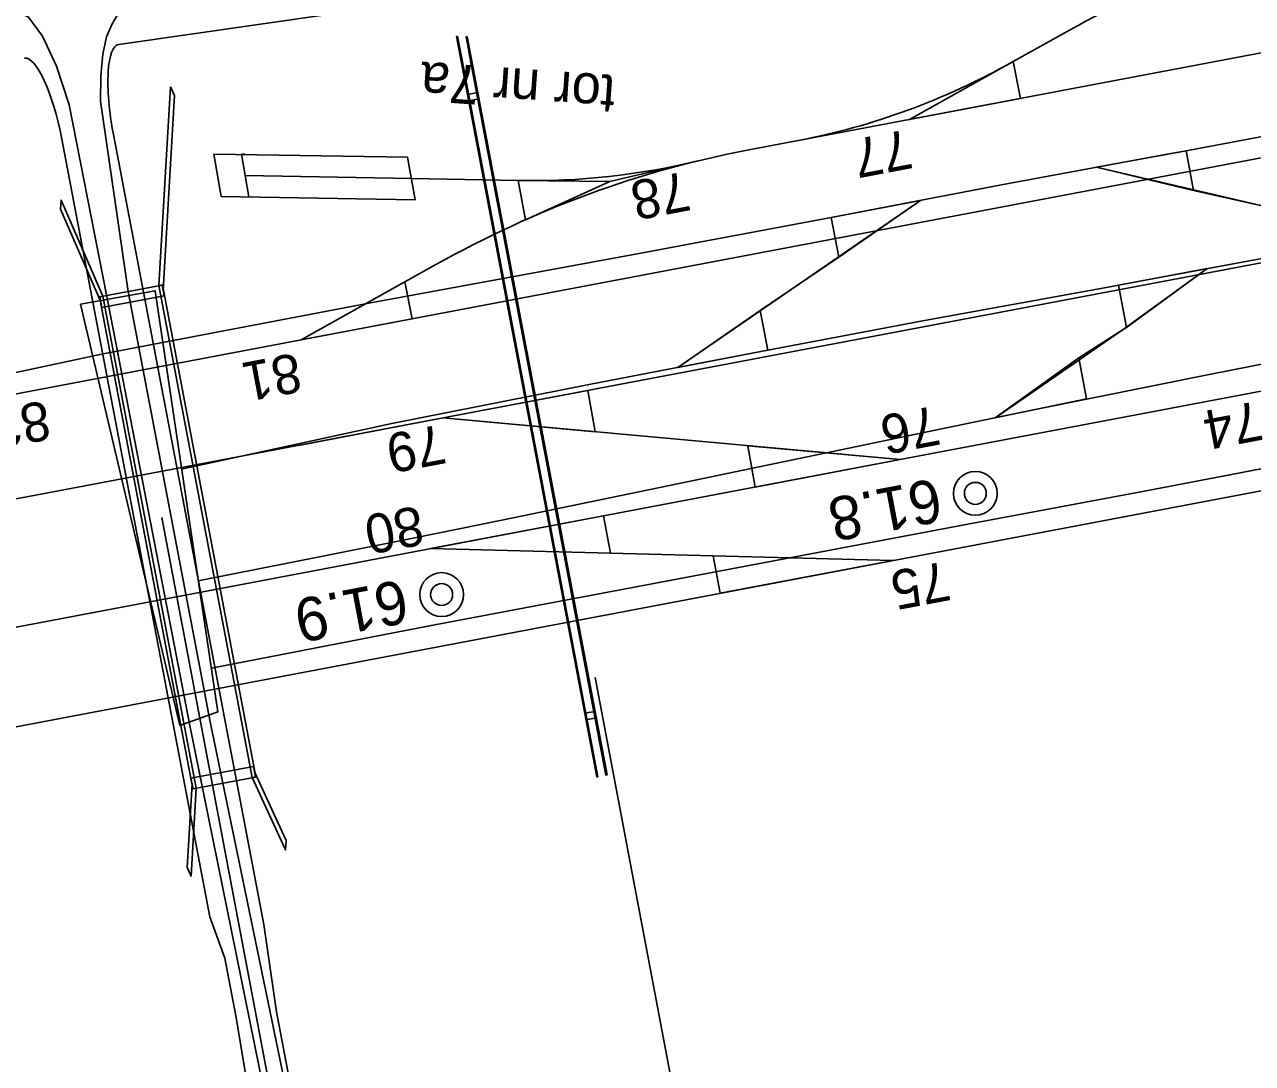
# Model space of a CAD drawing. Extents: x 6541740 to 6566395, y 5525066 to 5530361.
# Drawn here: x 6557083.2 to 6557139.8, y 5526123.7 to 5526171.5 of the extents above; entities that cross this region are included whole.
import ezdxf

# ---------------------------------------------------------------- set-up
doc = ezdxf.new("R2010")
doc.units = 0
for name, color, linetype in [('Domyślna', 7, 'Continuous'), ('TOR_PRZEK_P-komponent', 7, 'Continuous'), ('TOR_PS_ODW-odwodnienie liniowe', 7, 'Continuous'), ('TOR_PS_OPIS_O-opisy odwodnienia', 7, 'Continuous'), ('TOR_PS_OPIS_T-opis geometrii-wzdluz_cz torowa', 7, 'Continuous'), ('TOR_PS_OPIS_T-symbole geometrii', 7, 'Continuous'), ('TOR_PS_P-ogrodzenia', 7, 'Continuous'), ('TOR_PS_T-rowy otwarte nieumocnione', 7, 'Continuous'), ('TOR_PS_T-rozjazdy projektowane', 7, 'Continuous'), ('TOR_PS_T-umocnienia skarp', 7, 'Continuous'), ('TOR_PS_T-wypelnienia', 7, 'Continuous'), ('TOR_RAMKI-ramka+tabelka 1', 7, 'Continuous'), ('TOR_W-warstwa dodatkowa 2', 7, 'Continuous')]:
    doc.layers.add(name, color=color, linetype=linetype)

# ---------------------------------------------------------------- blocks, each defined once
blk = doc.blocks.new('4010_1')
at = {"layer": 'Domyślna'}
for radius in [0.75, 0.375]:
    blk.add_circle((0, 0), radius, dxfattribs=at)

msp = doc.modelspace()

# ---------------------------------------------------------------- linework, layer by layer
at = {"layer": 'Domyślna'}
for p, q in [((6557093.572, 5526163.59), (6557093.226, 5526165.558)), ((6557093.226, 5526165.558), (6557093.404, 5526165.554)), ((6557093.572, 5526163.59), (6557093.226, 5526165.558)), ((6557093.226, 5526165.558), (6557093.404, 5526165.554)), ((6557100.875, 5526165.419), (6557101.222, 5526163.451)), ((6557100.875, 5526165.419), (6557101.222, 5526163.451)), ((6557101.049, 5526164.435), (6557093.399, 5526164.574)), ((6557101.049, 5526164.435), (6557093.399, 5526164.574)), ((6557093.572, 5526163.59), (6557093.751, 5526163.587)), ((6557093.572, 5526163.59), (6557093.751, 5526163.587))]:
    msp.add_line(p, q, dxfattribs=at)
msp.add_lwpolyline([(6557092.297, 5526163.614), (6557101.222, 5526163.451), (6557100.875, 5526165.419), (6557091.956, 5526165.553)], close=True, dxfattribs=at)
msp.add_lwpolyline([(6557092.297, 5526163.614), (6557101.222, 5526163.451), (6557100.875, 5526165.419), (6557091.956, 5526165.553)], close=True, dxfattribs=at)
at = {"layer": 'TOR_PRZEK_P-komponent'}
for p, q in [((6557212.028, 5526183.848), (6557116.502, 5526165.741)), ((6557019.224, 5526142.467), (6557215.881, 5526179.744)), ((6557102.514, 5526153.42), (6557216.785, 5526175.081)), ((6557131.373, 5526171.285), (6557128.749, 5526169.82)), ((6557129.088, 5526168.127), (6557123.98, 5526167.158)), ((6557216.049, 5526164.458), (6556955.024, 5526114.98)), ((6557105.956, 5526164.346), (6557101.049, 5526164.435)), ((6557102.18, 5526160.477), (6557095.979, 5526157.016)), ((6557101.087, 5526157.985), (6557095.979, 5526157.016)), ((6557145.327, 5526155.632), (6557123.539, 5526151.502)), ((6557102.514, 5526153.42), (6557090.881, 5526151.215)), ((6557095.855, 5526152.158), (6557102.514, 5526153.42)), ((6557123.539, 5526151.502), (6557102.514, 5526153.42)), ((6557090.881, 5526151.215), (6557074.07, 5526148.029)), ((6557123.539, 5526151.502), (6557109.895, 5526148.916)), ((6557109.895, 5526148.916), (6557093.974, 5526145.898)), ((6557101.935, 5526147.407), (6557109.895, 5526148.916)), ((6557123.221, 5526146.862), (6557101.935, 5526147.407)), ((6557123.221, 5526146.862), (6557115.261, 5526145.353)), ((6557093.974, 5526145.898), (6557042.185, 5526136.081))]:
    msp.add_line(p, q, dxfattribs=at)
for points in [[(6557123.98, 5526167.158), (6557128.749, 5526169.82), (6557129.088, 5526168.127)], [(6557095.979, 5526157.016), (6557100.748, 5526159.678), (6557101.087, 5526157.985)], [(6557109.895, 5526148.916), (6557110.209, 5526147.195), (6557101.935, 5526147.407)], [(6557115.261, 5526145.353), (6557114.946, 5526147.074), (6557123.221, 5526146.862)]]:
    msp.add_lwpolyline(points, dxfattribs=at)
msp.add_lwpolyline([(6557105.958, 5526164.346), (6557110.19, 5526164.299), (6557114.237, 5526165.251), (6557110.19, 5526164.299), (6557106.303, 5526162.541)], close=True, dxfattribs=at)
for centre, major_axis, start_param, end_param in [((6557254.968, 5525586.138), (-111.742, 589.503), 0, 0.083141), ((6557025.753, 5526657.443), (-93.118, 491.252), 3.141593, 3.224734), ((6557251.524, 5525453.425), (-135.022, 712.316), 0, 0.083142), ((6557251.524, 5525453.425), (-135.022, 712.316), 0, 0.083142), ((6557017.205, 5526668.354), (-95.43, 503.449), 3.089527, 3.154377)]:
    msp.add_ellipse(centre, major_axis=major_axis, ratio=0.25, start_param=start_param, end_param=end_param, dxfattribs=at)
at = {"layer": 'TOR_PS_OPIS_T-opis geometrii-wzdluz_cz torowa'}
for p, q in [((6557089.559, 5526148.835), (6557100.448, 5526091.39)), ((6557109.506, 5526141.476), (6557118.202, 5526095.598))]:
    msp.add_line(p, q, dxfattribs=at)
at = {"layer": 'TOR_PS_OPIS_T-symbole geometrii'}
for p, q in [((6557097.31, 5526172.006), (6557087.582, 5526170.603)), ((6557097.31, 5526172.006), (6557087.582, 5526170.603)), ((6557084.961, 5526166.246), (6557091.778, 5526130.468)), ((6557084.961, 5526166.246), (6557091.778, 5526130.468)), ((6557087.337, 5526166.47), (6557094.264, 5526130.11)), ((6557087.337, 5526166.47), (6557094.264, 5526130.11)), ((6557091.778, 5526130.468), (6557092.459, 5526128.564)), ((6557091.778, 5526130.468), (6557092.459, 5526128.564)), ((6557092.459, 5526128.564), (6557092.967, 5526125.899)), ((6557092.459, 5526128.564), (6557092.967, 5526125.899)), ((6557093.887, 5526120.404), (6557092.967, 5526125.899)), ((6557093.887, 5526120.404), (6557092.967, 5526125.899))]:
    msp.add_line(p, q, dxfattribs=at)
msp.add_lwpolyline([(6557094.264, 5526130.11), (6557094.838, 5526126.097), (6557097.65, 5526111.342)], dxfattribs=at)
msp.add_lwpolyline([(6557094.264, 5526130.11), (6557094.838, 5526126.097), (6557097.65, 5526111.342)], dxfattribs=at)
for centre, major_axis, start_param, end_param in [((6557088.316, 5526166.671), (0.745, -3.93), 3.130583, 4.71619), ((6557088.316, 5526166.671), (0.745, -3.93), 3.130583, 4.71619), ((6557083.982, 5526166.045), (-0.745, 3.93), 4.71619, 6.272176), ((6557083.982, 5526166.045), (-0.745, 3.93), 4.71619, 6.272176)]:
    msp.add_ellipse(centre, major_axis=major_axis, ratio=0.25, start_param=start_param, end_param=end_param, dxfattribs=at)
at = {"layer": 'TOR_PS_P-ogrodzenia'}
for points in [[(6557102.514, 5526153.42), (6557109.172, 5526154.682), (6557109.515, 5526152.782)], [(6557123.539, 5526151.502), (6557116.88, 5526150.24), (6557116.538, 5526152.141)]]:
    msp.add_lwpolyline(points, close=True, dxfattribs=at)
at = {"layer": 'TOR_PS_T-rowy otwarte nieumocnione'}
for p, q in [((6557124.483, 5526163.433), (6557120.719, 5526160.813)), ((6557124.483, 5526163.433), (6557120.719, 5526160.813)), ((6557137.68, 5526160.293), (6557133.959, 5526157.588)), ((6557137.68, 5526160.293), (6557133.959, 5526157.588)), ((6557113.32, 5526155.743), (6557117.105, 5526158.371)), ((6557113.32, 5526155.743), (6557117.105, 5526158.371)), ((6557128.048, 5526153.503), (6557131.764, 5526156.187)), ((6557128.048, 5526153.503), (6557131.764, 5526156.187))]:
    msp.add_line(p, q, dxfattribs=at)
for points in [[(6557136.703, 5526165.711), (6557142.417, 5526166.791)], [(6557136.703, 5526165.711), (6557142.417, 5526166.791)], [(6557128.529, 5526164.212), (6557136.01, 5526165.584), (6557136.703, 5526165.711)], [(6557128.529, 5526164.212), (6557136.01, 5526165.584), (6557136.703, 5526165.711)], [(6557145.865, 5526161.863), (6557132.578, 5526164.955)], [(6557145.865, 5526161.863), (6557132.578, 5526164.955)], [(6557128.529, 5526164.212), (6557123.634, 5526163.269), (6557120.366, 5526162.64)], [(6557120.366, 5526162.64), (6557123.634, 5526163.269), (6557128.529, 5526164.212)], [(6557128.529, 5526164.212), (6557123.634, 5526163.269), (6557120.366, 5526162.64)], [(6557120.366, 5526162.64), (6557123.634, 5526163.269), (6557128.529, 5526164.212)], [(6557124.483, 5526163.433), (6557113.32, 5526155.743)], [(6557124.483, 5526163.433), (6557113.32, 5526155.743)], [(6557141.436, 5526162.904), (6557137.046, 5526163.881)], [(6557141.436, 5526162.904), (6557137.046, 5526163.881)], [(6557120.366, 5526162.64), (6557111.359, 5526160.956), (6557099.098, 5526158.71), (6557086.796, 5526156.358)], [(6557086.796, 5526156.358), (6557099.098, 5526158.71), (6557111.359, 5526160.956), (6557120.366, 5526162.64)], [(6557120.366, 5526162.64), (6557111.359, 5526160.956), (6557099.098, 5526158.71), (6557086.796, 5526156.358)], [(6557086.796, 5526156.358), (6557099.098, 5526158.71), (6557111.359, 5526160.956), (6557120.366, 5526162.64)], [(6557120.719, 5526160.813), (6557117.105, 5526158.371)], [(6557120.719, 5526160.813), (6557117.105, 5526158.371)], [(6557141.766, 5526161.057), (6557136.974, 5526160.162), (6557133.597, 5526159.531)], [(6557141.766, 5526161.057), (6557136.974, 5526160.162), (6557133.597, 5526159.531)], [(6557137.68, 5526160.293), (6557133.816, 5526157.496), (6557128.048, 5526153.503)], [(6557137.68, 5526160.293), (6557133.816, 5526157.496), (6557128.048, 5526153.503)], [(6557133.597, 5526159.531), (6557133.463, 5526159.506), (6557124.662, 5526157.901), (6557117.463, 5526156.535)], [(6557133.597, 5526159.531), (6557133.463, 5526159.506), (6557124.662, 5526157.901), (6557117.463, 5526156.535)], [(6557133.959, 5526157.588), (6557133.816, 5526157.496), (6557131.764, 5526156.187)], [(6557133.959, 5526157.588), (6557133.816, 5526157.496), (6557131.764, 5526156.187)], [(6557146.037, 5526157.053), (6557137.851, 5526155.44), (6557129.68, 5526153.794), (6557125.598, 5526152.957), (6557125.598, 5526152.957), (6557113.372, 5526150.407), (6557113.372, 5526150.407), (6557105.216, 5526148.72), (6557101.136, 5526147.89), (6557101.136, 5526147.89), (6557097.048, 5526147.071), (6557091.245, 5526145.929)], [(6557146.037, 5526157.053), (6557137.851, 5526155.44), (6557129.68, 5526153.794), (6557125.598, 5526152.957), (6557125.598, 5526152.957), (6557113.372, 5526150.407), (6557113.372, 5526150.407), (6557105.216, 5526148.72), (6557101.136, 5526147.89), (6557101.136, 5526147.89), (6557097.048, 5526147.071), (6557091.245, 5526145.929)], [(6557050.89, 5526148.789), (6557051.096, 5526148.829), (6557063.396, 5526151.265), (6557075.605, 5526153.955), (6557086.796, 5526156.358)], [(6557050.89, 5526148.789), (6557051.096, 5526148.829), (6557063.396, 5526151.265), (6557075.605, 5526153.955), (6557086.796, 5526156.358)], [(6557109.317, 5526154.979), (6557112.413, 5526155.57), (6557117.463, 5526156.535)], [(6557109.317, 5526154.979), (6557112.413, 5526155.57), (6557117.463, 5526156.535)], [(6557109.317, 5526154.979), (6557100.148, 5526153.171), (6557090.478, 5526151.067)], [(6557109.317, 5526154.979), (6557100.148, 5526153.171), (6557090.478, 5526151.067)], [(6557150.996, 5526153.183), (6557138.722, 5526150.799), (6557138.721, 5526150.799), (6557134.622, 5526150.023), (6557126.421, 5526148.492), (6557126.421, 5526148.492), (6557114.154, 5526146.175), (6557114.154, 5526146.175), (6557101.889, 5526143.851), (6557101.889, 5526143.851), (6557091.845, 5526141.906)], [(6557150.996, 5526153.183), (6557138.722, 5526150.799), (6557138.721, 5526150.799), (6557134.622, 5526150.023), (6557126.421, 5526148.492), (6557126.421, 5526148.492), (6557114.154, 5526146.175), (6557114.154, 5526146.175), (6557101.889, 5526143.851), (6557101.889, 5526143.851), (6557091.845, 5526141.906)]]:
    msp.add_lwpolyline(points, dxfattribs=at)
for points in [[(6557132.578, 5526164.955), (6557136.703, 5526165.711), (6557137.046, 5526163.881)], [(6557132.578, 5526164.955), (6557136.703, 5526165.711), (6557137.046, 5526163.881)], [(6557124.483, 5526163.433), (6557120.366, 5526162.64), (6557120.719, 5526160.813)], [(6557124.483, 5526163.433), (6557120.366, 5526162.64), (6557120.719, 5526160.813)], [(6557137.68, 5526160.293), (6557133.597, 5526159.531), (6557133.959, 5526157.588)], [(6557137.68, 5526160.293), (6557133.597, 5526159.531), (6557133.959, 5526157.588)], [(6557113.32, 5526155.743), (6557117.463, 5526156.535), (6557117.105, 5526158.371)], [(6557113.32, 5526155.743), (6557117.463, 5526156.535), (6557117.105, 5526158.371)], [(6557127.919, 5526153.433), (6557132.128, 5526154.301), (6557131.764, 5526156.187)], [(6557127.919, 5526153.433), (6557132.128, 5526154.301), (6557131.764, 5526156.187)]]:
    msp.add_lwpolyline(points, close=True, dxfattribs=at)
at = {"layer": 'TOR_PS_T-rozjazdy projektowane'}
msp.add_line((6557105.956, 5526164.346), (6557101.049, 5526164.435), dxfattribs=at)
at = {"layer": 'TOR_PS_T-umocnienia skarp'}
msp.add_lwpolyline([(6557090.387, 5526139.261), (6557085.823, 5526158.649), (6557089.254, 5526159.271), (6557092.145, 5526139.893)], close=True, dxfattribs=at)
msp.add_lwpolyline([(6557090.387, 5526139.261), (6557085.823, 5526158.649), (6557089.254, 5526159.271), (6557092.145, 5526139.893)], close=True, dxfattribs=at)
at = {"layer": 'TOR_PS_T-wypelnienia'}
msp.add_line((6557087.806, 5526172.454), (6557087.265, 5526171.524), dxfattribs=at)
msp.add_line((6557087.806, 5526172.454), (6557087.265, 5526171.524), dxfattribs=at)
for points in [[(6557082.854, 5526172.142), (6557083.433, 5526171.862), (6557084.072, 5526170.989), (6557084.713, 5526169.602), (6557085.3, 5526167.824)], [(6557082.854, 5526172.142), (6557083.433, 5526171.862), (6557084.072, 5526170.989), (6557084.713, 5526169.602), (6557085.3, 5526167.824)], [(6557087.265, 5526171.524), (6557087.02, 5526170.959), (6557086.847, 5526170.166), (6557086.752, 5526169.17), (6557086.737, 5526168.003)], [(6557087.265, 5526171.524), (6557087.02, 5526170.959), (6557086.847, 5526170.166), (6557086.752, 5526169.17), (6557086.737, 5526168.003)], [(6557099.784, 5526096.358), (6557095.489, 5526121.544), (6557091.789, 5526139.443), (6557088.017, 5526159.234), (6557086.737, 5526168.003)], [(6557099.784, 5526096.358), (6557095.489, 5526121.544), (6557091.789, 5526139.443), (6557088.017, 5526159.234), (6557086.737, 5526168.003)], [(6557098.781, 5526096.178), (6557094.256, 5526122.483), (6557090.864, 5526139.196), (6557087.038, 5526159.005), (6557085.3, 5526167.824)], [(6557098.781, 5526096.178), (6557094.256, 5526122.483), (6557090.864, 5526139.196), (6557087.038, 5526159.005), (6557085.3, 5526167.824)]]:
    msp.add_lwpolyline(points, dxfattribs=at)
at = {"layer": 'TOR_W-warstwa dodatkowa 2'}
for p, q in [((6557103.328, 5526170.201), (6557109.638, 5526136.91)), ((6557103.328, 5526170.201), (6557109.638, 5526136.91)), ((6557103.696, 5526170.27), (6557110.006, 5526136.983)), ((6557103.696, 5526170.27), (6557110.006, 5526136.983))]:
    msp.add_line(p, q, dxfattribs=at)
for points in [[(6557103.18, 5526170.982), (6557109.638, 5526136.91), (6557109.589, 5526136.901), (6557103.131, 5526170.973)], [(6557103.131, 5526170.973), (6557103.18, 5526170.982)], [(6557103.18, 5526170.982), (6557109.638, 5526136.91), (6557109.589, 5526136.901), (6557103.131, 5526170.973)], [(6557103.131, 5526170.973), (6557103.18, 5526170.982)], [(6557103.614, 5526170.971), (6557110.055, 5526136.992), (6557110.006, 5526136.983), (6557103.565, 5526170.961)], [(6557103.565, 5526170.961), (6557103.614, 5526170.971)], [(6557103.614, 5526170.971), (6557110.055, 5526136.992), (6557110.006, 5526136.983), (6557103.565, 5526170.961)], [(6557103.565, 5526170.961), (6557103.614, 5526170.971)], [(6557089.628, 5526159.294), (6557090.145, 5526168.257), (6557089.962, 5526168.654), (6557089.434, 5526159.51)], [(6557089.628, 5526159.294), (6557090.145, 5526168.257), (6557089.962, 5526168.654), (6557089.434, 5526159.51)], [(6557103.636, 5526168.307), (6557104.103, 5526168.395)], [(6557103.636, 5526168.307), (6557104.103, 5526168.395)], [(6557103.692, 5526168.012), (6557104.158, 5526168.1)], [(6557103.692, 5526168.012), (6557104.158, 5526168.1)], [(6557086.751, 5526158.766), (6557084.896, 5526163.032), (6557084.93, 5526163.448), (6557086.855, 5526159.021)], [(6557086.751, 5526158.766), (6557084.896, 5526163.032), (6557084.93, 5526163.448), (6557086.855, 5526159.021)], [(6557109.034, 5526139.829), (6557109.501, 5526139.918)], [(6557109.034, 5526139.829), (6557109.501, 5526139.918)], [(6557109.09, 5526139.534), (6557109.557, 5526139.623)], [(6557109.09, 5526139.534), (6557109.557, 5526139.623)], [(6557093.827, 5526137.139), (6557095.284, 5526133.981), (6557095.259, 5526133.545), (6557093.726, 5526136.867)], [(6557093.827, 5526137.139), (6557095.284, 5526133.981), (6557095.259, 5526133.545), (6557093.726, 5526136.867)], [(6557090.954, 5526136.594), (6557090.73, 5526132.725), (6557090.913, 5526132.328), (6557091.147, 5526136.378)], [(6557090.954, 5526136.594), (6557090.73, 5526132.725), (6557090.913, 5526132.328), (6557091.147, 5526136.378)]]:
    msp.add_lwpolyline(points, dxfattribs=at)
for points in [[(6557089.581, 5526159.538), (6557086.708, 5526158.993), (6557086.801, 5526158.502), (6557089.675, 5526159.047)], [(6557089.581, 5526159.538), (6557086.708, 5526158.993), (6557086.801, 5526158.502), (6557089.675, 5526159.047)], [(6557093.886, 5526136.897), (6557089.594, 5526159.54), (6557089.434, 5526159.51), (6557093.726, 5526136.867)], [(6557093.886, 5526136.897), (6557089.594, 5526159.54), (6557089.434, 5526159.51), (6557093.726, 5526136.867)], [(6557091.147, 5526136.378), (6557086.855, 5526159.021), (6557086.695, 5526158.991), (6557090.988, 5526136.347)], [(6557091.147, 5526136.378), (6557086.855, 5526159.021), (6557086.695, 5526158.991), (6557090.988, 5526136.347)], [(6557093.781, 5526137.386), (6557090.907, 5526136.841), (6557091, 5526136.35), (6557093.874, 5526136.895)], [(6557093.781, 5526137.386), (6557090.907, 5526136.841), (6557091, 5526136.35), (6557093.874, 5526136.895)]]:
    msp.add_lwpolyline(points, close=True, dxfattribs=at)

# ---------------------------------------------------------------- block references
at = {"layer": 'TOR_RAMKI-ramka+tabelka 1', "xscale": 1.345963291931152, "yscale": 1.345963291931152}
for p in [(6557127.005, 5526149.949), (6557102.442, 5526145.293)]:
    msp.add_blockref('4010_1', p, dxfattribs=at)

# ---------------------------------------------------------------- texts
at = {"layer": 'TOR_PS_ODW-odwodnienie liniowe'}
msp.add_text('tor nr 7a', height=1.8, rotation=175.9755, dxfattribs=at).set_placement((6557110.482, 5526169.187))
at = {"layer": 'TOR_PS_OPIS_O-opisy odwodnienia'}
for s, p in [('77', (6557123.885, 5526166.709)), ('78', (6557113.668, 5526164.773)), ('81', (6557095.789, 5526156.427)), ('82', (6557084.237, 5526154.237)), ('76', (6557125.16, 5526153.99)), ('74', (6557140.008, 5526154.209)), ('79', (6557102.414, 5526153.13)), ('80', (6557101.413, 5526149.393)), ('75', (6557125.634, 5526146.831))]:
    msp.add_text(s, height=1.8, rotation=190.7332, dxfattribs=at).set_placement(p)
at = {"layer": 'TOR_RAMKI-ramka+tabelka 1'}
for s, p in [('61.8', (6557125.232, 5526150.657)), ('61.9', (6557100.666, 5526146.001))]:
    msp.add_text(s, height=2, rotation=190.7691, dxfattribs=at).set_placement(p)

doc.saveas('drawing.dxf')
